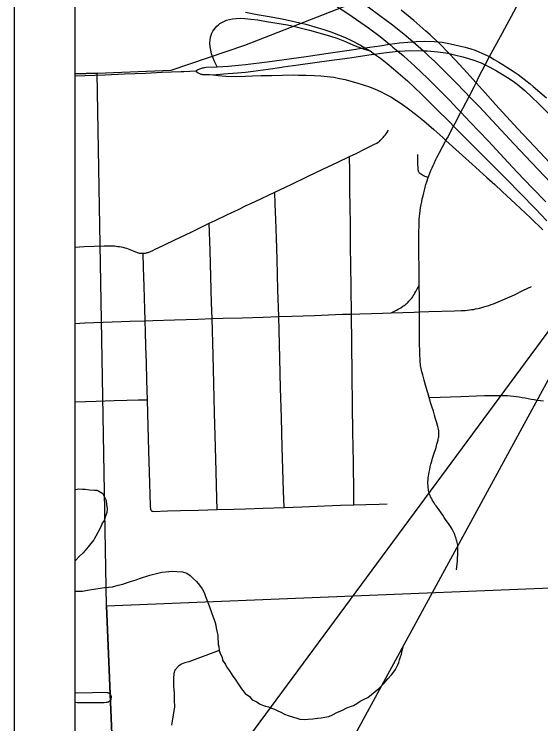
# Model space of a CAD drawing. Extents: x -59 to 82, y -3 to 49.
# Drawn here: x 2 to 2.868, y 17.283 to 18.453 of the extents above; entities that cross this region are included whole.
import ezdxf

# ---------------------------------------------------------------- set-up
doc = ezdxf.new("R2010")
doc.units = 0
for name, color, linetype in [('GM_X_City_Street', 7, 'Continuous'), ('GM_X_Corporation', 7, 'Continuous'), ('GM_X_County_Road', 7, 'Continuous'), ('GM_X_Interchange_Ramps', 7, 'Continuous'), ('GM_X_Interstate_Route', 7, 'Continuous'), ('GM_X_Minor_River', 7, 'Continuous'), ('GM_X_State_Route', 7, 'Continuous'), ('SH_Data', 7, 'Continuous')]:
    doc.layers.add(name, color=color, linetype=linetype)

msp = doc.modelspace()

# ---------------------------------------------------------------- linework, layer by layer
at = {"layer": 'GM_X_City_Street'}
for points in [[(2.1612, 17.9459), (2.1913, 17.9468), (2.2158, 17.9474), (2.2282, 17.9479), (2.2641, 17.9491), (2.3024, 17.9504), (2.3261, 17.9512), (2.3444, 17.9517), (2.3755, 17.9527), (2.41, 17.9537), (2.4358, 17.9545), (2.4573, 17.9553), (2.4946, 17.9566), (2.5411, 17.9583), (2.5556, 17.9588), (2.5696, 17.9592), (2.5887, 17.9598), (2.6066, 17.9604), (2.6208, 17.9608), (2.6401, 17.9614), (2.6588, 17.962), (2.6679, 17.9623), (2.6675, 17.9872), (2.6673, 18.0051), (2.667, 18.0348), (2.6668, 18.0582), (2.6666, 18.0871), (2.6669, 18.1111), (2.6671, 18.1152), (2.6676, 18.1197), (2.6681, 18.1242), (2.6688, 18.1292), (2.6695, 18.1341), (2.6704, 18.1391), (2.6713, 18.144), (2.6723, 18.1489), (2.6735, 18.1538), (2.6747, 18.1587), (2.6758, 18.1632), (2.677, 18.1678), (2.6783, 18.1723), (2.6798, 18.1767), (2.6822, 18.1838), (2.6831, 18.1864), (2.6848, 18.1908), (2.6866, 18.1952), (2.6884, 18.1996), (2.6903, 18.2039), (2.6922, 18.2082), (2.6942, 18.2125), (2.6964, 18.2167), (2.6985, 18.2209), (2.7001, 18.2238), (2.7113, 18.2449), (2.7138, 18.2494), (2.7238, 18.2686), (2.7264, 18.2735), (2.7358, 18.2915), (2.739, 18.2977), (2.7494, 18.3176), (2.7581, 18.3342), (2.761, 18.34), (2.7662, 18.3507), (2.7758, 18.3698)], [(2.1573, 18.0713), (2.1652, 18.071), (2.1681, 18.0708), (2.1709, 18.0704), (2.1736, 18.07), (2.1764, 18.0695), (2.1791, 18.0689), (2.182, 18.0681), (2.1848, 18.0673), (2.1876, 18.0663), (2.1904, 18.0654), (2.1932, 18.0643), (2.1959, 18.0631), (2.2, 18.0613), (2.2014, 18.0607), (2.2028, 18.0602), (2.2043, 18.0598), (2.2058, 18.0594), (2.2073, 18.0592), (2.2088, 18.059), (2.2124, 18.0589), (2.2148, 18.0591), (2.2163, 18.0593), (2.2178, 18.0597), (2.2193, 18.0601), (2.2207, 18.0605), (2.2246, 18.0621), (2.2284, 18.0638), (2.2322, 18.0655), (2.2359, 18.0673), (2.2486, 18.0735), (2.2636, 18.0806), (2.2924, 18.0945), (2.3126, 18.1042), (2.3213, 18.1084), (2.3311, 18.113), (2.3513, 18.1227), (2.3695, 18.1314), (2.3812, 18.1369), (2.397, 18.1443), (2.4293, 18.1597), (2.4565, 18.1726), (2.4833, 18.1853), (2.5085, 18.1974), (2.5334, 18.2094), (2.5526, 18.2184), (2.5632, 18.2236), (2.5784, 18.2311), (2.5938, 18.2386), (2.5974, 18.2406), (2.5996, 18.242), (2.6016, 18.2435), (2.6029, 18.2447), (2.6047, 18.2464), (2.6064, 18.2481), (2.6081, 18.2499), (2.6097, 18.2518), (2.6112, 18.2537), (2.6127, 18.2557), (2.6141, 18.2577), (2.6167, 18.2619)], [(2.5597, 17.6442), (2.5594, 17.6635), (2.5587, 17.7142), (2.5584, 17.7391), (2.5581, 17.7647), (2.5575, 17.807), (2.5569, 17.8595), (2.5563, 17.9094), (2.5556, 17.9588), (2.5552, 18.0023), (2.5546, 18.0396), (2.5543, 18.0702), (2.5539, 18.1082), (2.5534, 18.1344), (2.5531, 18.1638), (2.5528, 18.1944), (2.5526, 18.2184)], [(2.6822, 18.1838), (2.6789, 18.1848), (2.6773, 18.1854), (2.6757, 18.1861), (2.6742, 18.1869), (2.6726, 18.1877), (2.6711, 18.1886), (2.6697, 18.1895), (2.6683, 18.1906), (2.6677, 18.1913), (2.6671, 18.1921), (2.6666, 18.193), (2.6662, 18.1939), (2.6658, 18.1948), (2.6655, 18.1958), (2.6653, 18.1967), (2.6652, 18.2094), (2.665, 18.2218)], [(2.4447, 17.64), (2.4439, 17.6667), (2.4428, 17.7028), (2.4417, 17.7391), (2.4403, 17.7883), (2.4388, 17.8366), (2.4376, 17.8861), (2.4364, 17.9319), (2.4358, 17.9545), (2.4345, 17.9987), (2.433, 18.0493), (2.4319, 18.0837), (2.4309, 18.1148), (2.43, 18.1397), (2.4293, 18.1597)], [(2.3343, 17.6365), (2.334, 17.6545), (2.3328, 17.6991), (2.3318, 17.7391), (2.3302, 17.7961), (2.3289, 17.844), (2.3278, 17.8907), (2.3261, 17.9512), (2.3253, 17.9773), (2.3239, 18.0207), (2.3227, 18.0638), (2.3213, 18.1084)], [(2.1, 18.0693), (2.1155, 18.0699), (2.148, 18.0712), (2.1573, 18.0713)], [(2.2258, 17.6348), (2.225, 17.6366), (2.2245, 17.6425), (2.2236, 17.6797), (2.222, 17.7333), (2.2208, 17.7741), (2.2196, 17.8176), (2.2187, 17.8497), (2.2179, 17.8785), (2.2171, 17.905), (2.2164, 17.9301), (2.2158, 17.9474), (2.2152, 17.9669), (2.2141, 18.0041), (2.2132, 18.0353), (2.2124, 18.0589)], [(2.6208, 17.9608), (2.6297, 17.9653), (2.6327, 17.9669), (2.6348, 17.968), (2.6368, 17.9692), (2.6405, 17.9716), (2.6423, 17.9728), (2.644, 17.9741), (2.6456, 17.9754), (2.6472, 17.9768), (2.6488, 17.9783), (2.6503, 17.9798), (2.6517, 17.9814), (2.6531, 17.983), (2.6544, 17.9846), (2.656, 17.9868), (2.6574, 17.989), (2.6588, 17.9912), (2.6601, 17.9934), (2.6614, 17.9958), (2.6626, 17.998), (2.664, 18.0002), (2.6654, 18.0025), (2.6673, 18.0051)], [(2.6679, 17.9623), (2.6831, 17.9628), (2.7044, 17.9634), (2.7253, 17.9641), (2.7361, 17.9644), (2.7395, 17.9646), (2.743, 17.9648), (2.7465, 17.9651), (2.7499, 17.9655), (2.7534, 17.966), (2.7568, 17.9665), (2.7602, 17.9671), (2.7636, 17.9678), (2.767, 17.9686), (2.7704, 17.9695), (2.7737, 17.9705), (2.7777, 17.9717), (2.7817, 17.973), (2.7856, 17.9743), (2.7896, 17.9758), (2.7935, 17.9773), (2.7973, 17.9788), (2.8012, 17.9805), (2.8241, 17.9907), (2.839, 17.998), (2.8523, 18.0044)], [(2.6836, 17.8211), (2.6814, 17.8287), (2.6777, 17.8414), (2.6753, 17.8499), (2.673, 17.8584), (2.6715, 17.8636), (2.6704, 17.8688), (2.6699, 17.8714), (2.6695, 17.874), (2.6692, 17.8767), (2.6689, 17.8793), (2.6688, 17.882), (2.6683, 17.8931), (2.6679, 17.9139), (2.6679, 17.9623)], [(2.1, 17.9434), (2.1166, 17.9441), (2.1612, 17.9459)], [(2.7285, 17.5371), (2.7291, 17.542), (2.7297, 17.5469), (2.7301, 17.5519), (2.7305, 17.5568), (2.7308, 17.5617), (2.731, 17.5667), (2.7306, 17.5776), (2.7303, 17.5798), (2.7298, 17.5819), (2.7293, 17.5841), (2.7288, 17.5862), (2.7281, 17.5883), (2.7273, 17.5903), (2.7265, 17.5927), (2.7257, 17.5951), (2.7247, 17.5975), (2.7237, 17.5998), (2.7226, 17.6021), (2.7214, 17.6043), (2.7201, 17.6066), (2.7188, 17.6087), (2.7153, 17.6136), (2.7118, 17.6185), (2.7084, 17.6235), (2.706, 17.6272), (2.7035, 17.6308), (2.701, 17.6344), (2.6984, 17.6379), (2.6966, 17.6402), (2.6949, 17.6426), (2.6932, 17.6449), (2.6916, 17.6474), (2.69, 17.6499), (2.6886, 17.6524), (2.6872, 17.655), (2.6858, 17.6576), (2.6851, 17.6596), (2.6844, 17.6616), (2.6838, 17.6637), (2.6832, 17.6658), (2.6828, 17.6679), (2.6824, 17.67), (2.6822, 17.6722), (2.682, 17.6743), (2.6816, 17.6808), (2.6818, 17.6872), (2.682, 17.6894), (2.6824, 17.6915), (2.6836, 17.6981), (2.6845, 17.7025), (2.6854, 17.7069), (2.6865, 17.7113), (2.6879, 17.7163), (2.6893, 17.7211), (2.6908, 17.726), (2.6923, 17.7309), (2.6938, 17.7354), (2.6949, 17.739), (2.6965, 17.7445), (2.6983, 17.7509), (2.6987, 17.7527), (2.699, 17.7545), (2.6993, 17.7564), (2.6995, 17.7583), (2.6996, 17.7606), (2.6993, 17.7664), (2.6989, 17.7692), (2.6984, 17.7714), (2.698, 17.7732), (2.6961, 17.7795), (2.6943, 17.7858), (2.6925, 17.7921), (2.6906, 17.7984), (2.6885, 17.8049), (2.6865, 17.8114), (2.6836, 17.8211)], [(2.6836, 17.8211), (2.7016, 17.8217), (2.7356, 17.8229), (2.7747, 17.8243), (2.7875, 17.8245), (2.7979, 17.8247), (2.8127, 17.8242), (2.8176, 17.8238), (2.8224, 17.8233), (2.8272, 17.8227), (2.832, 17.8221), (2.8368, 17.8213), (2.8416, 17.8205), (2.8467, 17.8195), (2.8518, 17.8185), (2.8568, 17.8177), (2.8619, 17.8169), (2.867, 17.8162), (2.872, 17.8156)], [(2.1, 17.8139), (2.1351, 17.8152), (2.1648, 17.8161)], [(2.1648, 17.8161), (2.1856, 17.8167), (2.204, 17.8172), (2.2196, 17.8176)], [(2.2258, 17.6348), (2.2269, 17.6339), (2.2278, 17.6336), (2.229, 17.6334), (2.2523, 17.6341), (2.274, 17.6347), (2.3036, 17.6356), (2.3343, 17.6365), (2.3621, 17.6371), (2.381, 17.6378), (2.41, 17.6388), (2.4447, 17.64), (2.4746, 17.6411), (2.5113, 17.6424), (2.5373, 17.6434), (2.5597, 17.6442), (2.5791, 17.6447), (2.6013, 17.6452), (2.6145, 17.6456)], [(2.1, 17.3187), (2.1039, 17.3181), (2.1481, 17.3186), (2.1513, 17.3188), (2.153, 17.3191), (2.1546, 17.3194), (2.1554, 17.3197), (2.1561, 17.32), (2.1568, 17.3204), (2.1575, 17.3209), (2.1581, 17.3214), (2.1587, 17.322), (2.1591, 17.3226), (2.1596, 17.3233), (2.1599, 17.324), (2.1603, 17.327), (2.1601, 17.3284), (2.1598, 17.3295), (2.1594, 17.3302), (2.159, 17.3309), (2.1586, 17.3315), (2.1581, 17.3321), (2.1575, 17.3327), (2.1569, 17.3331), (2.1562, 17.3336), (2.1555, 17.3339), (2.1543, 17.3342), (2.1524, 17.3344), (2.1493, 17.3346), (2.1291, 17.3345), (2.1035, 17.3339), (2.1, 17.334)]]:
    msp.add_lwpolyline(points, dxfattribs=at)
at = {"layer": 'GM_X_Corporation'}
for points in [[(4.2424, 20.9), (2.1, 20.9), (2.1, 18.3548), (2.1368, 18.3561), (2.2585, 18.361), (2.3799, 18.4018), (2.6193, 18.4962), (2.9167, 18.6103), (2.6809, 18.7455), (2.9591, 18.836), (2.9277, 20.1527), (4.0816, 20.1703)], [(3.8612, 17.132), (3.2889, 17.113), (3.2631, 17.5222), (2.1518, 17.4771), (2.1368, 18.3561), (2.2585, 18.361), (2.3799, 18.4018), (2.6193, 18.4962), (2.9167, 18.6103), (2.6809, 18.7455), (2.9591, 18.836), (2.9277, 20.1527), (4.0816, 20.1703)]]:
    msp.add_lwpolyline(points, dxfattribs=at)
for points in [[(2.1, 18.3548), (2.1, 14.1), (2.2364, 14.1), (2.2357, 14.1321), (2.1964, 16.4094), (2.1518, 17.4771), (2.1368, 18.3561)], [(2.2364, 14.1), (4.509, 14.1), (4.4817, 15.6631), (4.4645, 16.5986), (3.8718, 16.5805), (3.8612, 17.132), (3.2889, 17.113), (3.2631, 17.5222), (2.1518, 17.4771), (2.1964, 16.4094), (2.2357, 14.1321)]]:
    msp.add_lwpolyline(points, close=True, dxfattribs=at)
at = {"layer": 'GM_X_County_Road'}
msp.add_lwpolyline([(2.7758, 18.3698), (2.783, 18.3831), (2.8045, 18.4225), (2.823, 18.4571), (2.8439, 18.4967), (2.8504, 18.5088)], dxfattribs=at)
at = {"layer": 'GM_X_Interchange_Ramps'}
for points in [[(2.3813, 18.4563), (2.4004, 18.4527), (2.4203, 18.4491), (2.4417, 18.4452), (2.4633, 18.4407)], [(2.9062, 18.1829), (2.8658, 18.2255), (2.8299, 18.264), (2.7928, 18.3044), (2.7757, 18.3237), (2.761, 18.34), (2.7556, 18.346), (2.7463, 18.3562), (2.7267, 18.3778), (2.7167, 18.3881), (2.6996, 18.4057), (2.6976, 18.4076), (2.6852, 18.4192), (2.6783, 18.4254), (2.6584, 18.4429), (2.6377, 18.4597)], [(2.3252, 18.388), (2.3237, 18.3936), (2.3229, 18.3994), (2.3224, 18.4052), (2.3227, 18.4108), (2.3234, 18.4152), (2.3243, 18.4186), (2.3256, 18.422), (2.3272, 18.4252), (2.3292, 18.4281), (2.3314, 18.4309), (2.3338, 18.4335), (2.3363, 18.4356), (2.339, 18.4376), (2.3422, 18.4396), (2.3455, 18.4413), (2.3499, 18.4431), (2.3545, 18.4444), (2.3597, 18.4456), (2.3659, 18.4461), (2.3725, 18.4463), (2.3802, 18.446), (2.3901, 18.4451), (2.4011, 18.4436), (2.4158, 18.4412), (2.45, 18.4355)], [(2.4633, 18.4407), (2.4804, 18.4366), (2.4955, 18.4325), (2.5099, 18.428), (2.5216, 18.4241), (2.5341, 18.4193), (2.544, 18.4153), (2.5555, 18.4098), (2.5705, 18.402), (2.5778, 18.3977), (2.5866, 18.3925), (2.5938, 18.3873), (2.6034, 18.3805), (2.6146, 18.3716), (2.6247, 18.3632), (2.6477, 18.3434), (2.671, 18.3212), (2.6938, 18.298), (2.718, 18.2744), (2.7238, 18.2686), (2.7378, 18.2545), (2.7654, 18.2267), (2.7908, 18.2012), (2.8115, 18.1804), (2.8343, 18.1577), (2.8586, 18.1321), (2.8772, 18.1126)], [(2.45, 18.4355), (2.4666, 18.4318), (2.4865, 18.427), (2.5197, 18.4176), (2.5329, 18.413), (2.5441, 18.4088), (2.5529, 18.4048), (2.5619, 18.4009), (2.5724, 18.397), (2.5768, 18.3953), (2.5866, 18.3925)], [(2.3345, 18.3664), (2.3307, 18.3738), (2.3277, 18.3805), (2.3252, 18.388)], [(2.3276, 18.3534), (2.336, 18.352), (2.3488, 18.351), (2.3643, 18.3506), (2.3813, 18.3511), (2.3924, 18.3515), (2.4069, 18.3518), (2.4239, 18.3523), (2.4601, 18.3529), (2.4685, 18.3527), (2.4803, 18.3526), (2.4947, 18.3522), (2.505, 18.3517), (2.5158, 18.3506), (2.5266, 18.3491), (2.536, 18.3473), (2.5454, 18.3453), (2.5547, 18.3429), (2.5646, 18.3402), (2.575, 18.3369), (2.5852, 18.3333), (2.5947, 18.3295), (2.6033, 18.3255), (2.6118, 18.3213), (2.6202, 18.3167), (2.6296, 18.3109), (2.6389, 18.3048), (2.6494, 18.2973), (2.6611, 18.2883), (2.6749, 18.2772), (2.6912, 18.2632), (2.7059, 18.2499), (2.7113, 18.2449), (2.7275, 18.23), (2.744, 18.215), (2.7542, 18.2058), (2.7664, 18.1949), (2.7789, 18.1838), (2.7916, 18.1724), (2.804, 18.1608), (2.826, 18.1405), (2.8504, 18.1176), (2.8709, 18.0977)]]:
    msp.add_lwpolyline(points, dxfattribs=at)
at = {"layer": 'GM_X_Interstate_Route'}
for points in [[(2.563, 18.4785), (2.5832, 18.465), (2.6026, 18.4509), (2.6231, 18.4358), (2.6454, 18.4181)], [(2.5309, 18.4663), (2.5499, 18.4542), (2.564, 18.4445), (2.5713, 18.4396), (2.5835, 18.4308), (2.6031, 18.4161), (2.6183, 18.4035), (2.6238, 18.3989), (2.6321, 18.392), (2.6406, 18.385), (2.642, 18.3837)], [(2.6454, 18.4181), (2.6572, 18.4078), (2.6657, 18.4004), (2.6741, 18.3928), (2.6828, 18.3847), (2.693, 18.3751), (2.7267, 18.3415), (2.7438, 18.3233), (2.7494, 18.3176), (2.766, 18.3007), (2.8238, 18.2391), (2.8523, 18.2085), (2.8839, 18.1751)], [(2.642, 18.3837), (2.6477, 18.3784), (2.6601, 18.3673), (2.6816, 18.347), (2.6997, 18.3291), (2.7169, 18.3113), (2.73, 18.2976), (2.7358, 18.2915), (2.7514, 18.2751), (2.7807, 18.2441), (2.8071, 18.2159), (2.8283, 18.1935), (2.8539, 18.1664), (2.8756, 18.1437)]]:
    msp.add_lwpolyline(points, dxfattribs=at)
at = {"layer": 'GM_X_Minor_River'}
for points in [[(2.1, 17.6697), (2.101, 17.6697), (2.1063, 17.6706), (2.1124, 17.6699), (2.117, 17.6699), (2.1238, 17.6692), (2.1322, 17.6686), (2.1367, 17.6686), (2.1459, 17.6627), (2.1483, 17.6581), (2.1514, 17.6513), (2.1522, 17.6445), (2.1531, 17.6377), (2.1524, 17.6316), (2.1502, 17.6255), (2.148, 17.6186), (2.1451, 17.614), (2.1429, 17.6079), (2.1377, 17.5987), (2.131, 17.5865), (2.1221, 17.575), (2.1138, 17.565), (2.1071, 17.5588), (2.1019, 17.5534), (2.1, 17.5515)], [(2.1, 17.5026), (2.1018, 17.5018), (2.1056, 17.5018), (2.1124, 17.5019), (2.1208, 17.5035), (2.1344, 17.506), (2.1488, 17.5077), (2.1617, 17.5093), (2.1715, 17.5117), (2.1791, 17.5133), (2.1836, 17.5149), (2.1882, 17.5165), (2.1935, 17.5181), (2.201, 17.5205), (2.2063, 17.5228), (2.2116, 17.5244), (2.2184, 17.5267), (2.2237, 17.5283), (2.2298, 17.5299), (2.2366, 17.5315), (2.2434, 17.5331), (2.2608, 17.5349), (2.2677, 17.5342), (2.2775, 17.5335), (2.2844, 17.5313), (2.2898, 17.5276), (2.2952, 17.5224), (2.3005, 17.5179), (2.3052, 17.5118), (2.3098, 17.5058), (2.3129, 17.4998), (2.3153, 17.493), (2.3185, 17.4846), (2.3216, 17.4763), (2.3248, 17.4665), (2.3279, 17.4589), (2.3303, 17.4521), (2.3319, 17.446), (2.3327, 17.4407), (2.3343, 17.4339), (2.3352, 17.4294), (2.3353, 17.4225), (2.3361, 17.4187), (2.3361, 17.4142), (2.3369, 17.4104), (2.3378, 17.4043), (2.3401, 17.3982), (2.3425, 17.393), (2.3433, 17.3884), (2.348, 17.3809), (2.3495, 17.3771)], [(2.3495, 17.3771), (2.3549, 17.3703), (2.3604, 17.362), (2.3642, 17.3567), (2.3689, 17.3492), (2.3743, 17.3409), (2.3805, 17.3334), (2.3874, 17.3281), (2.3921, 17.3229), (2.3997, 17.3192), (2.4043, 17.3162), (2.4089, 17.314), (2.4142, 17.3125), (2.4188, 17.311), (2.4241, 17.3088), (2.4287, 17.3074), (2.4333, 17.3051), (2.4394, 17.3022), (2.4455, 17.2992), (2.4516, 17.297), (2.46, 17.2941), (2.4654, 17.2926), (2.4707, 17.2911), (2.4775, 17.2905), (2.4844, 17.2906), (2.4919, 17.2914), (2.4995, 17.2923), (2.5056, 17.2931), (2.5117, 17.2939), (2.5185, 17.2955), (2.5245, 17.2979), (2.5313, 17.3018), (2.5411, 17.3057), (2.5479, 17.3096), (2.5539, 17.3119), (2.5592, 17.3135), (2.5645, 17.3166), (2.5698, 17.3205), (2.5766, 17.3236), (2.5826, 17.3267), (2.6006, 17.3414), (2.6088, 17.3498), (2.6156, 17.3575), (2.6216, 17.3637), (2.6253, 17.369), (2.6283, 17.3729), (2.632, 17.3805), (2.6334, 17.3843), (2.6349, 17.3889), (2.6363, 17.3935), (2.6378, 17.3981), (2.6392, 17.4042), (2.6407, 17.4103), (2.6414, 17.4103)], [(2.3378, 17.4043), (2.2879, 17.3855), (2.2811, 17.3838), (2.2758, 17.3815), (2.2706, 17.3784), (2.2646, 17.3715), (2.2631, 17.3662), (2.2625, 17.3578), (2.2626, 17.3456), (2.2636, 17.3335), (2.2637, 17.3221), (2.2639, 17.3114), (2.2604, 17.2878), (2.259, 17.281)]]:
    msp.add_lwpolyline(points, dxfattribs=at)
at = {"layer": 'GM_X_State_Route'}
for p, q in [((2.2793, 18.3587), (2.2992, 18.3595)), ((2.1, 18.3515), (2.1497, 18.3533))]:
    msp.add_line(p, q, dxfattribs=at)
for points in [[(2.2992, 18.3595), (2.3018, 18.3612), (2.3031, 18.3619), (2.3045, 18.3626), (2.3059, 18.3632), (2.3074, 18.3637), (2.3088, 18.3642), (2.3103, 18.3646), (2.3119, 18.3649), (2.3134, 18.3651), (2.3164, 18.3656), (2.3345, 18.3664), (2.3529, 18.3677), (2.3695, 18.3691), (2.3813, 18.3704), (2.4169, 18.3746), (2.4811, 18.3836), (2.5171, 18.3888), (2.5597, 18.3951), (2.5724, 18.397), (2.5778, 18.3977), (2.6021, 18.4012), (2.6183, 18.4035), (2.6348, 18.4058), (2.6484, 18.4072), (2.6572, 18.4078), (2.6621, 18.4082), (2.6765, 18.4085), (2.6921, 18.4082), (2.6976, 18.4076), (2.7051, 18.4068), (2.7186, 18.4045), (2.733, 18.4011), (2.7427, 18.3986), (2.752, 18.3959), (2.7593, 18.3936), (2.7654, 18.3912), (2.7705, 18.3889), (2.7754, 18.3867), (2.783, 18.3831)], [(2.2992, 18.3595), (2.301, 18.3578), (2.3021, 18.3571), (2.3031, 18.3564), (2.3042, 18.3558), (2.3054, 18.3553), (2.3065, 18.3548), (2.3077, 18.3544), (2.3089, 18.3541), (2.3102, 18.3539), (2.3114, 18.3537), (2.3218, 18.3535), (2.3276, 18.3534), (2.3447, 18.3547), (2.3681, 18.3563), (2.3813, 18.3577), (2.3939, 18.359), (2.4186, 18.3625), (2.4408, 18.3658), (2.4433, 18.3661), (2.4679, 18.3697), (2.5225, 18.3771), (2.5404, 18.3796), (2.5527, 18.3814), (2.5916, 18.387), (2.5938, 18.3873), (2.6089, 18.3894), (2.6234, 18.3911), (2.6321, 18.392), (2.6355, 18.3924), (2.6516, 18.3932), (2.6741, 18.3928), (2.6808, 18.3926), (2.698, 18.3911), (2.7111, 18.3893), (2.7167, 18.3881), (2.7256, 18.3863), (2.739, 18.3829), (2.7485, 18.3801), (2.7572, 18.3772), (2.7691, 18.3728), (2.7758, 18.3698)], [(2.783, 18.3831), (2.7908, 18.3786), (2.7983, 18.3742), (2.8065, 18.3691), (2.8118, 18.3658), (2.8176, 18.362), (2.8234, 18.3583), (2.83, 18.3537), (2.8351, 18.3499), (2.8402, 18.346), (2.8452, 18.3421), (2.8501, 18.3382), (2.855, 18.3341), (2.8767, 18.3152)], [(2.7758, 18.3698), (2.7833, 18.3659), (2.7946, 18.3597), (2.8055, 18.3531), (2.8128, 18.3487), (2.8218, 18.3428), (2.8287, 18.3378), (2.8414, 18.3272), (2.8524, 18.3169), (2.8642, 18.3055), (2.8729, 18.2968), (2.8835, 18.2861), (2.8934, 18.2759), (2.9048, 18.2647), (2.9399, 18.2309), (2.9785, 18.1951), (3.0175, 18.1606), (3.054, 18.1284)], [(2.1497, 18.3533), (2.1818, 18.3547), (2.2166, 18.3561), (2.2432, 18.3573)], [(2.2432, 18.3573), (2.2753, 18.3585), (2.2793, 18.3587)]]:
    msp.add_lwpolyline(points, dxfattribs=at)
at = {"layer": 'SH_Data'}
for p, q in [((2, 21), (2, 14)), ((2.1, 20.9), (2.1, 14.1))]:
    msp.add_line(p, q, dxfattribs=at)
for points in [[(8.9, 20.9), (2.1, 20.9), (2.1, 14.1), (8.9, 14.1)], [(2.2489, 17.0745), (3.0438, 18.1518), (2.4573, 17.0745)]]:
    msp.add_lwpolyline(points, close=True, dxfattribs=at)
msp.add_lwpolyline([(3.8612, 17.132), (3.2889, 17.113), (3.2631, 17.5222), (2.1518, 17.4771), (2.1368, 18.3561), (2.2585, 18.361), (2.3799, 18.4018), (2.6193, 18.4962), (2.9167, 18.6103), (2.6809, 18.7455), (2.9591, 18.836), (2.9277, 20.1527), (4.0816, 20.1703)], dxfattribs=at)

doc.saveas('drawing.dxf')
